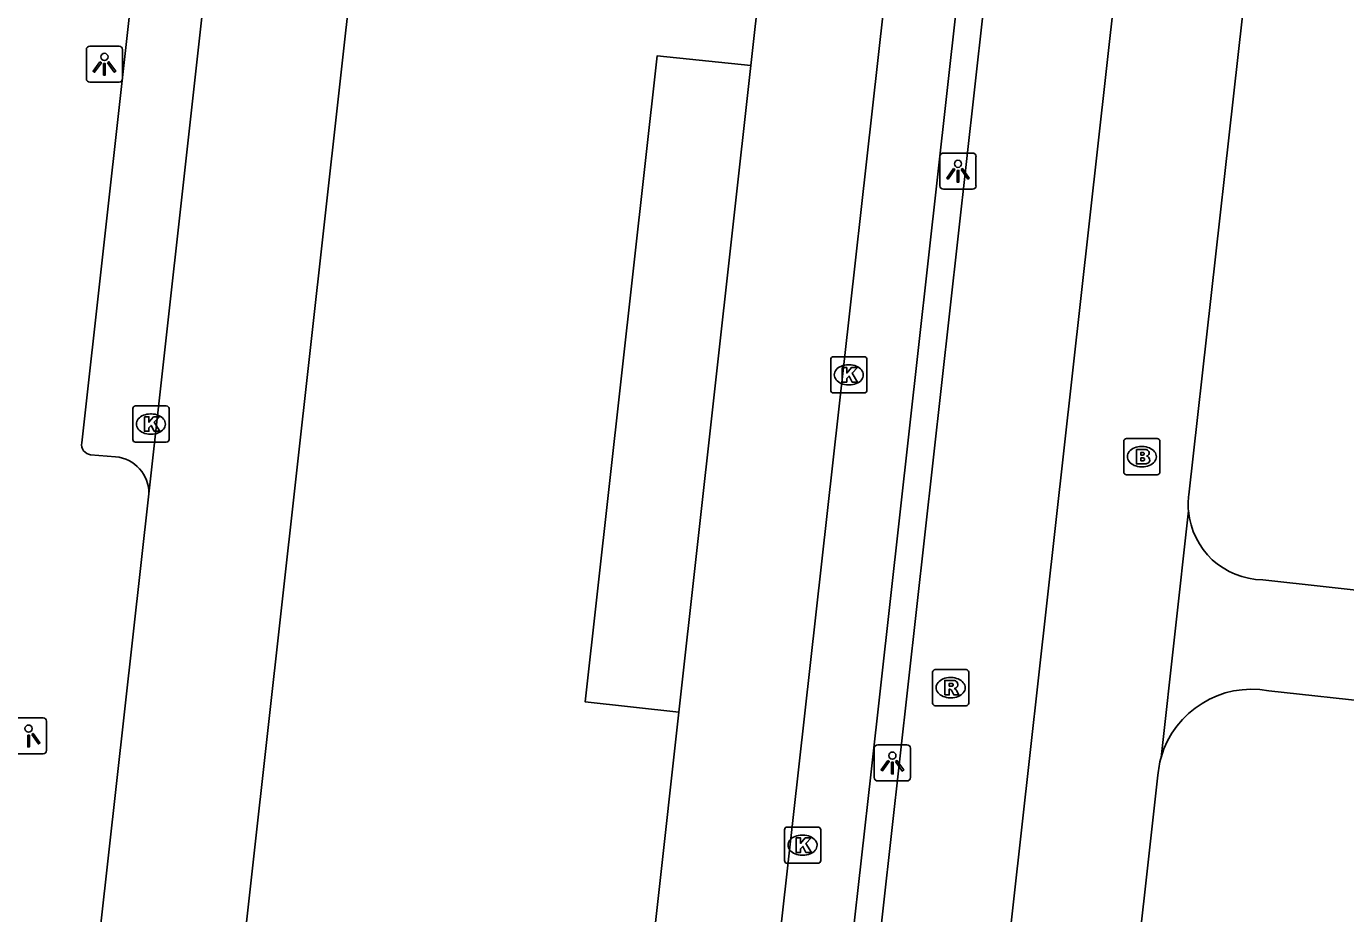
# Model space of a CAD drawing. Extents: x 161928 to 163055, y 386475 to 387428.
# Drawn here: x 162311.14 to 162347.6, y 387156.13 to 387180.65 of the extents above; entities that cross this region are included whole.
import ezdxf

# ---------------------------------------------------------------- set-up
doc = ezdxf.new("R2010")
doc.units = 0
for name, color, linetype in [('IMGEO_Brandkraan', 7, 'Continuous'), ('IMGEO_Fietspad_gesloten', 7, 'Continuous'), ('IMGEO_Kolk', 7, 'Continuous'), ('IMGEO_Lichtpunt', 7, 'Continuous'), ('IMGEO_Parkeervlak_open', 7, 'Continuous'), ('IMGEO_Rijbaan_lokaal_open', 7, 'Continuous'), ('IMGEO_Rioolput', 7, 'Continuous'), ('IMGEO_Voetpad_open', 7, 'Continuous')]:
    doc.layers.add(name, color=color, linetype=linetype)

msp = doc.modelspace()

# ---------------------------------------------------------------- linework, layer by layer
at = {"layer": 'IMGEO_Brandkraan'}
for p, q in [((162341.465, 387168.333), (162341.465, 387169.185)), ((162341.54, 387169.259), (162342.392, 387169.259)), ((162341.953, 387169.039), (162341.978, 387169.039)), ((162342.466, 387169.185), (162342.466, 387168.333)), ((162341.976, 387168.479), (162341.951, 387168.479)), ((162342.392, 387168.259), (162341.54, 387168.259))]:
    msp.add_line(p, q, dxfattribs=at)
for points in [[(162341.465, 387168.333), (162341.465, 387169.185)], [(162341.54, 387169.259), (162342.392, 387169.259)], [(162342.466, 387169.185), (162342.466, 387168.333)], [(162341.813, 387168.959), (162341.813, 387168.559), (162342.026, 387168.559)], [(162342.044, 387168.959), (162341.813, 387168.959)], [(162341.992, 387168.878), (162341.938, 387168.878), (162341.938, 387168.802)], [(162341.938, 387168.802), (162341.991, 387168.802)], [(162342, 387168.726), (162341.938, 387168.726), (162341.938, 387168.645)], [(162341.938, 387168.645), (162342, 387168.645)], [(162342.392, 387168.259), (162341.54, 387168.259)]]:
    msp.add_lwpolyline(points, dxfattribs=at)
for centre, radius, start, end in [((162341.542, 387169.183), 0.0765, 91.552, 178.448), ((162341.542, 387169.183), 0.0765, 91.552, 178.448), ((162342.39, 387169.183), 0.0765, 1.552, 88.448), ((162342.39, 387169.183), 0.0765, 1.552, 88.448), ((162341.993, 387168.84), 0.0379, 267.8285, 90.9355), ((162342.001, 387168.685), 0.0404, 269.8759, 90.5077), ((162342.048, 387168.814), 0.145, 59.4692, 91.5367), ((162342.073, 387168.861), 0.0922, 285.5137, 58.1501), ((162342.078, 387168.669), 0.105, 301.3115, 78.989), ((162341.542, 387168.335), 0.0765, 181.552, 268.448), ((162341.542, 387168.335), 0.0765, 181.552, 268.448), ((162342.032, 387168.81), 0.251, 268.6676, 293.5347), ((162342.39, 387168.335), 0.0765, 271.552, 358.448), ((162342.39, 387168.335), 0.0765, 271.552, 358.448)]:
    msp.add_arc(centre, radius, start, end, dxfattribs=at)
for centre, major_axis, ratio, start_param, end_param in [((162341.952, 387168.759), (-0.387, 0.002), 0.722429, 4.712389, 7.853982), ((162341.977, 387168.759), (-0.39, 0.002), 0.717154, 1.570796, 4.712389)]:
    msp.add_ellipse(centre, major_axis=major_axis, ratio=ratio, start_param=start_param, end_param=end_param, dxfattribs=at)
at = {"layer": 'IMGEO_Fietspad_gesloten'}
for points in [[(162363.238, 387379.093), (162350.137, 387261.458), (162337.473, 387147.951), (162334.734, 387123.4), (162318.47, 386976.523)], [(162332.727, 387137.518), (162334.129, 387150.09), (162338.733, 387191.372), (162342.259, 387223.761), (162345.917, 387255.475), (162346.705, 387262.84)]]:
    msp.add_lwpolyline(points, dxfattribs=at)
at = {"layer": 'IMGEO_Kolk'}
for p, q in [((162333.367, 387170.595), (162333.367, 387171.447)), ((162333.442, 387171.521), (162334.294, 387171.521)), ((162333.855, 387171.301), (162333.88, 387171.301)), ((162334.368, 387171.447), (162334.368, 387170.595)), ((162334.294, 387170.521), (162333.442, 387170.521)), ((162333.878, 387170.741), (162333.853, 387170.741)), ((162314.157, 387170.16), (162315.009, 387170.16)), ((162314.082, 387169.234), (162314.082, 387170.086)), ((162314.57, 387169.94), (162314.595, 387169.94)), ((162315.083, 387170.086), (162315.083, 387169.234)), ((162314.593, 387169.38), (162314.568, 387169.38)), ((162315.009, 387169.16), (162314.157, 387169.16)), ((162332.09, 387157.596), (162332.09, 387158.448)), ((162332.165, 387158.522), (162333.017, 387158.522)), ((162333.091, 387158.448), (162333.091, 387157.596)), ((162332.578, 387158.302), (162332.603, 387158.302)), ((162332.601, 387157.742), (162332.576, 387157.742)), ((162333.017, 387157.522), (162332.165, 387157.522))]:
    msp.add_line(p, q, dxfattribs=at)
for points in [[(162333.367, 387170.595), (162333.367, 387171.447)], [(162333.442, 387171.521), (162334.294, 387171.521)], [(162333.688, 387171.221), (162333.811, 387171.221), (162333.811, 387171.07), (162333.941, 387171.221), (162334.105, 387171.221), (162333.959, 387171.07), (162334.112, 387170.821), (162333.96, 387170.821), (162333.875, 387170.985), (162333.811, 387170.918), (162333.811, 387170.821), (162333.688, 387170.821), (162333.688, 387171.221)], [(162334.368, 387171.447), (162334.368, 387170.595)], [(162334.294, 387170.521), (162333.442, 387170.521)], [(162314.157, 387170.16), (162315.009, 387170.16)], [(162314.082, 387169.234), (162314.082, 387170.086)], [(162314.403, 387169.86), (162314.526, 387169.86), (162314.526, 387169.709), (162314.656, 387169.86), (162314.82, 387169.86), (162314.674, 387169.709), (162314.827, 387169.46), (162314.675, 387169.46), (162314.59, 387169.624), (162314.526, 387169.557), (162314.526, 387169.46), (162314.403, 387169.46), (162314.403, 387169.86)], [(162315.083, 387170.086), (162315.083, 387169.234)], [(162315.009, 387169.16), (162314.157, 387169.16)], [(162332.09, 387157.596), (162332.09, 387158.448)], [(162332.165, 387158.522), (162333.017, 387158.522)], [(162333.091, 387158.448), (162333.091, 387157.596)], [(162332.411, 387158.222), (162332.534, 387158.222), (162332.534, 387158.071), (162332.664, 387158.222), (162332.828, 387158.222), (162332.682, 387158.071), (162332.835, 387157.822), (162332.683, 387157.822), (162332.598, 387157.986), (162332.534, 387157.919), (162332.534, 387157.822), (162332.411, 387157.822), (162332.411, 387158.222)], [(162333.017, 387157.522), (162332.165, 387157.522)]]:
    msp.add_lwpolyline(points, dxfattribs=at)
for centre, start, end in [((162333.444, 387171.445), 91.552, 178.448), ((162333.444, 387171.445), 91.552, 178.448), ((162334.292, 387171.445), 1.552, 88.448), ((162334.292, 387171.445), 1.552, 88.448), ((162333.444, 387170.597), 181.552, 268.448), ((162333.444, 387170.597), 181.552, 268.448), ((162334.292, 387170.597), 271.552, 358.448), ((162334.292, 387170.597), 271.552, 358.448), ((162314.159, 387170.084), 91.552, 178.448), ((162314.159, 387170.084), 91.552, 178.448), ((162315.007, 387170.084), 1.552, 88.448), ((162315.007, 387170.084), 1.552, 88.448), ((162314.159, 387169.236), 181.552, 268.448), ((162314.159, 387169.236), 181.552, 268.448), ((162315.007, 387169.236), 271.552, 358.448), ((162315.007, 387169.236), 271.552, 358.448), ((162332.167, 387158.446), 91.552, 178.448), ((162332.167, 387158.446), 91.552, 178.448), ((162333.015, 387158.446), 1.552, 88.448), ((162333.015, 387158.446), 1.552, 88.448), ((162332.167, 387157.598), 181.552, 268.448), ((162332.167, 387157.598), 181.552, 268.448), ((162333.015, 387157.598), 271.552, 358.448), ((162333.015, 387157.598), 271.552, 358.448)]:
    msp.add_arc(centre, 0.0765, start, end, dxfattribs=at)
for centre, major_axis, ratio, start_param, end_param in [((162333.854, 387171.021), (-0.387, 0.002), 0.722429, 4.712389, 7.853982), ((162333.879, 387171.021), (-0.39, 0.002), 0.717154, 1.570796, 4.712389), ((162314.569, 387169.66), (-0.387, 0.002), 0.722429, 4.712389, 7.853982), ((162314.594, 387169.66), (-0.39, 0.002), 0.717154, 1.570796, 4.712389), ((162332.577, 387158.022), (-0.387, 0.002), 0.722429, 4.712389, 7.853982), ((162332.602, 387158.022), (-0.39, 0.002), 0.717154, 1.570796, 4.712389)]:
    msp.add_ellipse(centre, major_axis=major_axis, ratio=ratio, start_param=start_param, end_param=end_param, dxfattribs=at)
at = {"layer": 'IMGEO_Lichtpunt'}
for p, q in [((162312.8, 387180.008), (162312.8, 387179.201)), ((162312.8, 387180.008), (162312.8, 387179.201)), ((162313.702, 387180.103), (162312.894, 387180.103)), ((162313.702, 387180.103), (162312.894, 387180.103)), ((162313.796, 387179.201), (162313.796, 387180.008)), ((162313.796, 387179.201), (162313.796, 387180.008)), ((162312.894, 387179.107), (162313.702, 387179.107)), ((162312.894, 387179.107), (162313.702, 387179.107)), ((162336.386, 387177.055), (162336.386, 387176.248)), ((162336.386, 387177.055), (162336.386, 387176.248)), ((162337.288, 387177.15), (162336.48, 387177.15)), ((162337.288, 387177.15), (162336.48, 387177.15)), ((162337.382, 387176.248), (162337.382, 387177.055)), ((162337.382, 387176.248), (162337.382, 387177.055)), ((162336.48, 387176.154), (162337.288, 387176.154)), ((162336.48, 387176.154), (162337.288, 387176.154)), ((162311.605, 387161.541), (162310.797, 387161.541)), ((162311.605, 387161.541), (162310.797, 387161.541)), ((162311.699, 387160.639), (162311.699, 387161.446)), ((162311.699, 387160.639), (162311.699, 387161.446)), ((162334.573, 387160.699), (162334.573, 387159.892)), ((162334.573, 387160.699), (162334.573, 387159.892)), ((162335.475, 387160.794), (162334.667, 387160.794)), ((162335.475, 387160.794), (162334.667, 387160.794)), ((162335.569, 387159.892), (162335.569, 387160.699)), ((162335.569, 387159.892), (162335.569, 387160.699)), ((162310.797, 387160.545), (162311.605, 387160.545)), ((162310.797, 387160.545), (162311.605, 387160.545)), ((162334.667, 387159.798), (162335.475, 387159.798)), ((162334.667, 387159.798), (162335.475, 387159.798))]:
    msp.add_line(p, q, dxfattribs=at)
for points in [[(162313.174, 387179.672), (162313.213, 387179.644), (162313.025, 387179.382), (162312.987, 387179.409), (162313.174, 387179.672)], [(162313.276, 387179.624), (162313.323, 387179.624), (162313.323, 387179.302), (162313.276, 387179.302), (162313.276, 387179.624)], [(162313.386, 387179.644), (162313.424, 387179.671), (162313.611, 387179.409), (162313.572, 387179.381), (162313.386, 387179.644)], [(162336.76, 387176.719), (162336.799, 387176.691), (162336.611, 387176.429), (162336.573, 387176.456), (162336.76, 387176.719)], [(162336.862, 387176.671), (162336.909, 387176.671), (162336.909, 387176.349), (162336.862, 387176.349), (162336.862, 387176.671)], [(162336.972, 387176.691), (162337.01, 387176.718), (162337.197, 387176.456), (162337.158, 387176.428), (162336.972, 387176.691)], [(162311.179, 387161.062), (162311.226, 387161.062), (162311.226, 387160.74), (162311.179, 387160.74), (162311.179, 387161.062)], [(162311.289, 387161.082), (162311.327, 387161.109), (162311.514, 387160.847), (162311.475, 387160.819), (162311.289, 387161.082)], [(162334.947, 387160.363), (162334.986, 387160.335), (162334.798, 387160.073), (162334.76, 387160.1), (162334.947, 387160.363)], [(162335.049, 387160.315), (162335.096, 387160.315), (162335.096, 387159.993), (162335.049, 387159.993), (162335.049, 387160.315)], [(162335.159, 387160.335), (162335.197, 387160.362), (162335.384, 387160.1), (162335.345, 387160.072), (162335.159, 387160.335)]]:
    msp.add_lwpolyline(points, dxfattribs=at)
for centre in [(162313.299, 387179.806), (162336.885, 387176.853), (162311.202, 387161.244), (162335.072, 387160.497)]:
    msp.add_circle(centre, 0.0994, dxfattribs=at)
for centre, start, end in [((162312.894, 387180.008), 90, 180), ((162312.894, 387180.008), 90, 180), ((162313.702, 387180.008), 0, 90), ((162313.702, 387180.008), 0, 90), ((162312.894, 387179.201), 180, 270), ((162312.894, 387179.201), 180, 270), ((162313.702, 387179.201), 270, 0), ((162313.702, 387179.201), 270, 360), ((162336.48, 387177.055), 90, 180), ((162336.48, 387177.055), 90, 180), ((162337.288, 387177.055), 0, 90), ((162337.288, 387177.055), 0, 90), ((162336.48, 387176.248), 180, 270), ((162336.48, 387176.248), 180, 270), ((162337.288, 387176.248), 270, 0), ((162337.288, 387176.248), 270, 360), ((162311.605, 387161.446), 0, 90), ((162311.605, 387161.446), 0, 90), ((162311.605, 387160.639), 270, 0), ((162311.605, 387160.639), 270, 360), ((162334.667, 387160.699), 90, 180), ((162334.667, 387160.699), 90, 180), ((162335.475, 387160.699), 0, 90), ((162335.475, 387160.699), 0, 90), ((162334.667, 387159.892), 180, 270), ((162334.667, 387159.892), 180, 270), ((162335.475, 387159.892), 270, 0), ((162335.475, 387159.892), 270, 360)]:
    msp.add_arc(centre, 0.0946, start, end, dxfattribs=at)
at = {"layer": 'IMGEO_Parkeervlak_open'}
for points in [[(162344.971, 387254.04), (162334.486, 387160.05), (162333.416, 387150.546), (162333.171, 387148.37), (162332.126, 387148.463)], [(162329.167, 387161.695), (162326.579, 387161.986), (162328.574, 387179.838), (162331.156, 387179.573)]]:
    msp.add_lwpolyline(points, dxfattribs=at)
at = {"layer": 'IMGEO_Rijbaan_lokaal_open'}
for points in [[(162324.485, 387257.3), (162314.527, 387167.729)], [(162331.084, 387147.667), (162343.111, 387255.161)], [(162335.944, 387222.428), (162331.156, 387179.573)], [(162316.222, 387146.882), (162320.968, 387189.478)], [(162331.156, 387179.573), (162329.167, 387161.695)], [(162314.527, 387167.729), (162311.851, 387143.8)], [(162329.167, 387161.695), (162327.389, 387145.669)]]:
    msp.add_lwpolyline(points, dxfattribs=at)
at = {"layer": 'IMGEO_Rioolput'}
for p, q in [((162336.257, 387162.875), (162337.109, 387162.875)), ((162336.182, 387161.949), (162336.182, 387162.801)), ((162336.67, 387162.655), (162336.695, 387162.655)), ((162337.183, 387162.801), (162337.183, 387161.949)), ((162336.693, 387162.095), (162336.668, 387162.095)), ((162337.109, 387161.875), (162336.257, 387161.875))]:
    msp.add_line(p, q, dxfattribs=at)
for points in [[(162336.257, 387162.875), (162337.109, 387162.875)], [(162336.182, 387161.949), (162336.182, 387162.801)], [(162336.771, 387162.573), (162336.519, 387162.575), (162336.519, 387162.175)], [(162336.697, 387162.494), (162336.643, 387162.494), (162336.643, 387162.413)], [(162337.183, 387162.801), (162337.183, 387161.949)], [(162336.519, 387162.175), (162336.643, 387162.175), (162336.643, 387162.337), (162336.654, 387162.337)], [(162336.643, 387162.413), (162336.695, 387162.413)], [(162336.701, 387162.308), (162336.772, 387162.175), (162336.912, 387162.175), (162336.847, 387162.301)], [(162337.109, 387161.875), (162336.257, 387161.875)]]:
    msp.add_lwpolyline(points, dxfattribs=at)
for centre, radius, start, end in [((162336.259, 387162.799), 0.0765, 91.552, 178.448), ((162336.259, 387162.799), 0.0765, 91.552, 178.448), ((162337.107, 387162.799), 0.0765, 1.552, 88.448), ((162337.107, 387162.799), 0.0765, 1.552, 88.448), ((162336.703, 387162.398), 0.0964, 77.0061, 93.1865), ((162336.717, 387162.455), 0.0378, 276.6634, 79.6772), ((162336.77, 387162.463), 0.109, 350.3612, 89.416), ((162336.653, 387162.284), 0.0533, 26.0293, 88.6989), ((162336.679, 387162.602), 0.19, 274.7715, 282.9687), ((162336.768, 387162.463), 0.112, 277.5842, 350.9817), ((162336.752, 387162.248), 0.108, 29.5134, 73.7905), ((162336.259, 387161.951), 0.0765, 181.552, 268.448), ((162336.259, 387161.951), 0.0765, 181.552, 268.448), ((162337.107, 387161.951), 0.0765, 271.552, 358.448), ((162337.107, 387161.951), 0.0765, 271.552, 358.448)]:
    msp.add_arc(centre, radius, start, end, dxfattribs=at)
for centre, major_axis, ratio, start_param, end_param in [((162336.669, 387162.375), (-0.387, 0.002), 0.722429, 4.712389, 7.853982), ((162336.694, 387162.375), (-0.39, 0.002), 0.717154, 1.570796, 4.712389)]:
    msp.add_ellipse(centre, major_axis=major_axis, ratio=ratio, start_param=start_param, end_param=end_param, dxfattribs=at)
at = {"layer": 'IMGEO_Voetpad_open'}
for points in [[(162312.674, 387169.139), (162322.385, 387256.373)], [(162345.728, 387189.747), (162343.263, 387167.7)], [(162313.607, 387168.754), (162312.918, 387168.812)], [(162343.254, 387167.258), (162342.498, 387160.446)], [(162345.305, 387165.357), (162352.058, 387164.605), (162396.623, 387159.772)], [(162345.471, 387162.288), (162351.575, 387161.622), (162396.598, 387156.586)], [(162334.51, 387088.969), (162340.833, 387145.801), (162342.408, 387159.959)]]:
    msp.add_lwpolyline(points, dxfattribs=at)
for centre, radius, start, end in [((162312.949, 387169.09), 0.28, 169.9188, 263.5401), ((162313.518, 387167.749), 1.009, 358.868, 84.9518), ((162345.377, 387167.436), 2.131, 172.8784, 184.7886), ((162345.329, 387167.44), 2.083, 185.0098, 269.3375), ((162344.999, 387159.73), 2.602, 79.5474, 164.0153), ((162345.122, 387159.709), 2.726, 164.3173, 174.7419)]:
    msp.add_arc(centre, radius, start, end, dxfattribs=at)

doc.saveas('drawing.dxf')
